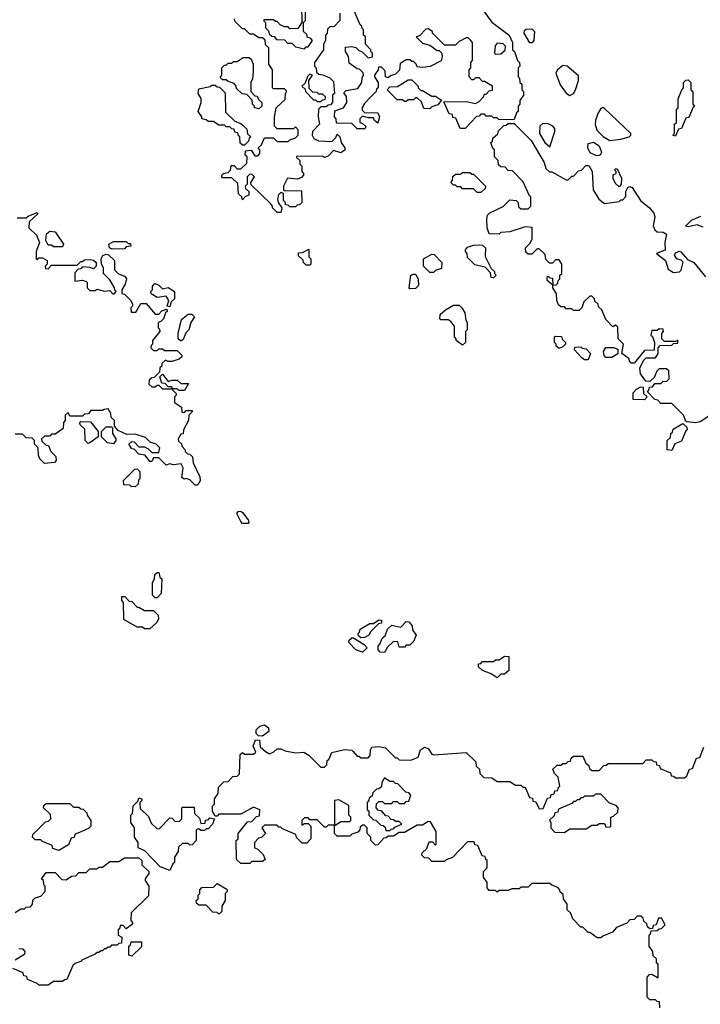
# Model space of a CAD drawing. Extents: x 2889633 to 3052318, y 540750 to 918690.
# Tile 331 of 656: x 2940709 to 2944452, y 758595 to 764010. Entities that reach past the tile are written whole.
import ezdxf

# ---------------------------------------------------------------- set-up
doc = ezdxf.new("R2010")
doc.units = 0

msp = doc.modelspace()

# ---------------------------------------------------------------- linework, layer by layer
at = {"layer": '0CON02XD'}
for points in [[(2942258.3, 764088.3), (2942260, 763995), (2942238.3, 763961.7), (2942195, 763960), (2942185, 763970), (2942165, 763970), (2942141.7, 763981.7), (2942125, 764000), (2942115, 764000), (2942105, 764010), (2942055, 764010), (2942050, 764005), (2942060, 763995), (2942060, 763965), (2942078.3, 763948.3), (2942081.7, 763931.7), (2942095, 763920), (2942108.3, 763918.3), (2942121.7, 763901.7), (2942165, 763900), (2942181.7, 763881.7), (2942205, 763880), (2942225, 763860), (2942275, 763850), (2942285, 763860), (2942295, 763860), (2942320, 763895), (2942308.3, 763908.3), (2942291.7, 763911.7), (2942288.3, 763928.3), (2942270, 763945), (2942270, 763995), (2942280, 764005), (2942280, 764075)], [(2943255, 764066.7), (2943306.1, 763996.1), (2943400, 763925), (2943420, 763885), (2943420, 763845), (2943430, 763835), (2943446.4, 763786.4), (2943457.5, 763775), (2943460, 763755), (2943450, 763745), (2943450, 763695), (2943458.3, 763688.3), (2943460, 763665), (2943470, 763655), (2943470, 763625), (2943480, 763615), (2943480, 763595), (2943460, 763565), (2943460, 763545), (2943450, 763535), (2943450, 763505), (2943441.7, 763498.3), (2943428.3, 763461.7), (2943345, 763460), (2943335, 763470), (2943315, 763470), (2943305, 763480), (2943275, 763480), (2943265, 763490), (2943245, 763490), (2943235, 763480), (2943221.7, 763478.3), (2943158.3, 763411.7), (2943131.7, 763411.7), (2943108.3, 763468.3), (2943091.7, 763471.7), (2943088.3, 763488.3), (2943071.7, 763491.7), (2943041.7, 763558.3), (2943165, 763560), (2943215, 763550), (2943235, 763560), (2943260, 763585), (2943265, 763600), (2943275, 763600), (2943291.7, 763618.3), (2943308.3, 763621.7), (2943310, 763645), (2943265, 763670), (2943255, 763670), (2943235, 763690), (2943215, 763690), (2943205, 763680), (2943195, 763680), (2943180, 763695), (2943180, 763735), (2943190, 763745), (2943190, 763775), (2943200, 763785), (2943200, 763885), (2943188.3, 763898.3), (2943175, 763910), (2943165, 763910), (2943125, 763890), (2943105, 763870), (2943045, 763870), (2942980, 763935), (2942980, 763945), (2942955, 763960), (2942941.7, 763958.3), (2942908.3, 763921.7), (2942890, 763915), (2942925, 763880), (2942965, 763870), (2943005, 763840), (2943015, 763840), (2943030, 763825), (2943032.5, 763805), (2943026.4, 763783.6), (2942967, 763753), (2942925, 763747.5), (2942895, 763750), (2942890, 763765), (2942875, 763780), (2942865, 763780), (2942855, 763790), (2942835, 763790), (2942801.7, 763768.3), (2942798.3, 763731.7), (2942775, 763710), (2942748.3, 763701.7), (2942735, 763690), (2942720, 763695), (2942718.3, 763728.3), (2942698.3, 763748.3), (2942681.7, 763748.3), (2942680, 763735), (2942660, 763705), (2942660, 763695), (2942680, 763665), (2942680, 763635), (2942671.7, 763628.3), (2942670, 763615), (2942640, 763585), (2942605, 763550), (2942593, 763527), (2942592.5, 763512.5), (2942605, 763500), (2942678.3, 763498.3), (2942687.5, 763475), (2942678.3, 763441.7), (2942660, 763455), (2942655, 763470), (2942625, 763470), (2942595, 763480), (2942580, 763465), (2942580, 763445), (2942595, 763440), (2942610, 763425), (2942610, 763415), (2942605, 763410), (2942565, 763410), (2942535, 763440), (2942451.7, 763441.7), (2942450, 763465), (2942440, 763475), (2942441.7, 763508.3), (2942490, 763525), (2942507.5, 763555), (2942507, 763587), (2942491.7, 763608.3), (2942505, 763620), (2942568.3, 763631.7), (2942590, 763665), (2942591.7, 763691.7), (2942600, 763705), (2942598.3, 763718.3), (2942578.3, 763738.3), (2942565, 763740), (2942521.7, 763771.7), (2942517, 763807), (2942500, 763835), (2942501.7, 763858.3), (2942535, 763862.5), (2942557, 763857), (2942575, 763840), (2942590, 763835), (2942625, 763800), (2942650, 763805), (2942650, 763825), (2942640, 763835), (2942640, 763845), (2942610, 763875), (2942610, 763915), (2942600, 763925), (2942600, 763955), (2942591.7, 763961.7), (2942590, 763975), (2942581.7, 763981.7), (2942548.3, 764058.3)], [(2942145, 762950), (2942125, 762950), (2942100, 762975), (2942100, 762985), (2942088.3, 762998.3), (2941981.7, 763101.7), (2941980, 763115), (2942000, 763145), (2941988.3, 763158.3), (2941975, 763160), (2941960, 763145), (2941960, 763105), (2941950, 763095), (2941951.7, 763081.7), (2941970, 763065), (2941970, 763045), (2941951.7, 763038.3), (2941935, 763020), (2941930, 763035), (2941913, 763053), (2941908.3, 763108.3), (2941875, 763140), (2941825, 763140), (2941820, 763145), (2941820, 763155), (2941830, 763165), (2941855, 763170), (2941868.3, 763181.7), (2941871.7, 763208.3), (2941888.3, 763208.3), (2941905, 763190), (2941925, 763190), (2941958.3, 763221.7), (2941960, 763255), (2941950, 763265), (2941951.7, 763288.3), (2941981.7, 763291.7), (2942001.7, 763261.7), (2942018.3, 763261.7), (2942030, 763275), (2942030, 763295), (2942020, 763305), (2942038.3, 763321.7), (2942055, 763360), (2942105, 763360), (2942125, 763340), (2942185, 763340), (2942195, 763350), (2942225, 763360), (2942240, 763375), (2942240, 763405), (2942225, 763420), (2942215, 763410), (2942125, 763410), (2942110, 763425), (2942110, 763475), (2942120, 763525), (2942168.3, 763571.7), (2942170, 763605), (2942177.5, 763617.5), (2942165, 763630), (2942105, 763630), (2942100, 763635), (2942100, 763735), (2942080, 763765), (2942080, 763855), (2942061.7, 763871.7), (2942058.3, 763898.3), (2942045, 763910), (2942025, 763910), (2941995, 763930), (2941975, 763930), (2941945, 763960), (2941935, 763960), (2941911.7, 763981.7), (2941891.7, 764001.7), (2941890, 764015)], [(2942470, 764045), (2942470, 764005), (2942438.3, 763971.7), (2942415, 763970), (2942401.7, 763958.3), (2942400, 763935), (2942390, 763925), (2942390, 763895), (2942380, 763875), (2942380, 763845), (2942330, 763775), (2942330, 763755), (2942340, 763745), (2942341.7, 763721.7), (2942355, 763710), (2942377, 763707), (2942415, 763690), (2942435, 763670), (2942440, 763605), (2942430, 763595), (2942430, 763555), (2942418.3, 763541.7), (2942405, 763540), (2942395, 763530), (2942365, 763530), (2942351.7, 763518.3), (2942350, 763475), (2942357.5, 763435), (2942320, 763395), (2942317.5, 763375), (2942327, 763357), (2942353, 763343), (2942425, 763340), (2942448.3, 763361.7), (2942455, 763380), (2942470, 763365), (2942477.5, 763335), (2942497.5, 763305), (2942497, 763293), (2942475, 763277.5), (2942435, 763290), (2942405, 763260), (2942385, 763252.5), (2942375, 763260), (2942231.7, 763258.3), (2942231.7, 763251.7), (2942250, 763235), (2942250, 763215), (2942260, 763205), (2942260, 763175), (2942270, 763165), (2942270, 763155), (2942258.3, 763141.7), (2942235, 763132.5), (2942181.7, 763138.3), (2942160, 763095), (2942160, 763075), (2942165, 763070), (2942258.3, 763068.3), (2942260, 763005), (2942248.3, 762991.7), (2942235, 762990), (2942225, 762980), (2942195, 762980), (2942185, 762990), (2942171.7, 762991.7), (2942170, 763005), (2942160, 763015), (2942160, 763055), (2942145, 763060), (2942133, 763047), (2942127.5, 763025), (2942130, 763005), (2942150, 762975), (2942145, 762950)], [(2943525, 763882.5), (2943515, 763882.5), (2943482.5, 763935), (2943485, 763950), (2943495, 763957.5), (2943525, 763960), (2943540, 763945), (2943536.7, 763895), (2943525, 763882.5)], [(2943325, 763820), (2943355, 763822.5), (2943378.3, 763841.7), (2943380, 763865), (2943367, 763877), (2943335, 763880), (2943323, 763867), (2943320, 763825), (2943325, 763820)], [(2942025, 763520), (2942000, 763525), (2942000, 763535), (2941990, 763545), (2941988.3, 763568.3), (2941958.3, 763598.3), (2941931.7, 763601.7), (2941901.7, 763631.7), (2941900, 763645), (2941888.3, 763658.3), (2941855, 763670), (2941845, 763680), (2941825, 763680), (2941811.7, 763691.7), (2941820, 763705), (2941820, 763745), (2941835, 763760), (2941845, 763760), (2941855, 763770), (2941875, 763770), (2941885, 763780), (2941905, 763780), (2941938.3, 763801.7), (2941971.7, 763801.7), (2941983, 763793), (2941992.5, 763765), (2941992.5, 763725), (2941990, 763685), (2941980, 763665), (2941980, 763615), (2942001.7, 763591.7), (2942015, 763590), (2942021.7, 763571.7), (2942040, 763555), (2942040, 763535), (2942025, 763520)], [(2943735, 763593.8), (2943755, 763603.3), (2943765.9, 763624.1), (2943782.5, 763675), (2943781.7, 763701.7), (2943720, 763755), (2943695, 763757.5), (2943665, 763732.5), (2943656.7, 763715), (2943681.4, 763651.4), (2943715, 763606.7), (2943735, 763593.8)], [(2942365, 763560), (2942375, 763570), (2942388.3, 763571.7), (2942390, 763585), (2942375, 763600), (2942355, 763600), (2942345, 763610), (2942321.7, 763611.7), (2942301.7, 763631.7), (2942300, 763675), (2942320, 763705), (2942305, 763710), (2942291.7, 763698.3), (2942278.3, 763661.7), (2942260, 763645), (2942278.3, 763628.3), (2942280, 763615), (2942325, 763570), (2942335, 763570), (2942345, 763560), (2942365, 763560)], [(2942965, 763520), (2942931.7, 763521.7), (2942918.3, 763558.3), (2942895, 763580), (2942885, 763580), (2942875, 763570), (2942845, 763570), (2942835, 763560), (2942825, 763560), (2942815, 763570), (2942785, 763570), (2942730, 763625), (2942745, 763640), (2942787, 763643), (2942845, 763680), (2942865, 763680), (2942900, 763645), (2942900, 763635), (2942915, 763620), (2942925, 763620), (2942975, 763590), (2942995, 763590), (2943028.3, 763568.3), (2943008.3, 763541.7), (2942975, 763530), (2942965, 763520)], [(2944315, 763370), (2944300, 763375), (2944310, 763385), (2944310, 763435), (2944320, 763445), (2944320, 763515), (2944330, 763525), (2944330, 763575), (2944350, 763625), (2944360, 763635), (2944360, 763665), (2944371.7, 763678.3), (2944385, 763680), (2944400, 763665), (2944400, 763625), (2944410, 763615), (2944410, 763545), (2944420, 763535), (2944411.7, 763528.3), (2944388.3, 763471.7), (2944371.7, 763468.3), (2944348.3, 763411.7), (2944331.7, 763408.3), (2944315, 763370)], [(2941945, 763320), (2941935, 763320), (2941921.7, 763331.7), (2941920, 763365), (2941911.7, 763371.7), (2941908.3, 763388.3), (2941891.7, 763391.7), (2941888.3, 763408.3), (2941875, 763410), (2941865, 763420), (2941845, 763420), (2941835, 763430), (2941805, 763430), (2941775, 763450), (2941745, 763450), (2941735, 763460), (2941710, 763465), (2941710, 763475), (2941690, 763505), (2941707.5, 763555), (2941707, 763577), (2941690, 763605), (2941695, 763630), (2941757, 763643), (2941765, 763650), (2941785, 763650), (2941795, 763640), (2941808.3, 763638.3), (2941838.3, 763608.3), (2941841.7, 763501.7), (2941891.7, 763451.7), (2941925, 763440), (2941938.3, 763428.3), (2941958.3, 763408.3), (2941961.7, 763381.7), (2941980, 763365), (2941971.7, 763358.3), (2941968.3, 763341.7), (2941945, 763320)], [(2943955, 763346), (2944015, 763353.3), (2944060, 763365), (2944070, 763375), (2944070, 763385), (2943925, 763522.5), (2943915, 763527.5), (2943905, 763522.5), (2943888.8, 763495), (2943875.8, 763455), (2943874.2, 763434.2), (2943882.4, 763402.4), (2943917.6, 763367.6), (2943955, 763346)], [(2944515, 761840), (2944451.7, 761798.3), (2944425, 761792.5), (2944378.3, 761798.3), (2944371.7, 761801.7), (2944360, 761835), (2944295, 761900), (2944235, 761900), (2944218.3, 761918.3), (2944201.7, 761921.7), (2944160, 761965), (2944168.3, 761971.7), (2944171.7, 761988.3), (2944188.3, 761991.7), (2944201.7, 762008.3), (2944235, 762010), (2944245, 762020), (2944268.3, 762021.7), (2944280, 762035), (2944278.3, 762078.3), (2944265, 762090), (2944225, 762090), (2944213, 762077), (2944198.3, 762041.7), (2944180, 762025), (2944175, 762020), (2944151.7, 762021.7), (2944123, 762063), (2944120, 762095), (2944141.7, 762138.3), (2944155, 762150), (2944205, 762150), (2944220, 762175), (2944220, 762205), (2944231.7, 762218.3), (2944295, 762220), (2944305, 762230), (2944328.3, 762231.7), (2944328.3, 762248.3), (2944315, 762240), (2944255, 762240), (2944240, 762255), (2944240, 762285), (2944250, 762295), (2944248.3, 762308.3), (2944225, 762310), (2944215, 762300), (2944185, 762300), (2944180, 762275), (2944188.3, 762268.3), (2944200, 762235), (2944198.3, 762191.7), (2944145, 762190), (2944088.3, 762121.7), (2944071.7, 762121.7), (2944061.7, 762131.7), (2944060, 762145), (2944020, 762175), (2944030, 762225), (2944000, 762255), (2943998.3, 762318.3), (2943985, 762330), (2943971.7, 762321.7), (2943931.7, 762361.7), (2943910, 762415), (2943891.7, 762431.7), (2943890, 762445), (2943871.7, 762461.7), (2943870, 762475), (2943855, 762490), (2943845, 762490), (2943811.7, 762458.3), (2943800, 762425), (2943785, 762410), (2943755, 762410), (2943745, 762420), (2943715, 762420), (2943705, 762430), (2943685, 762430), (2943671.7, 762441.7), (2943662.5, 762465), (2943661.7, 762501.7), (2943640, 762535), (2943640, 762550), (2943610, 762575), (2943610, 762595), (2943615, 762600), (2943625, 762590), (2943638.3, 762588.3), (2943640, 762550), (2943658.3, 762551.7), (2943668.3, 762561.7), (2943670, 762575), (2943680, 762585), (2943680, 762605), (2943690, 762615), (2943690, 762665), (2943675, 762690), (2943655, 762690), (2943638.3, 762671.7), (2943621.7, 762671.7), (2943601.7, 762691.7), (2943598.3, 762718.3), (2943565, 762750), (2943555, 762750), (2943525, 762720), (2943505, 762720), (2943491.7, 762731.7), (2943490, 762755), (2943515, 762780), (2943527, 762803), (2943526.4, 762866.4), (2943488.3, 762871.7), (2943405, 762842.5), (2943355, 762840), (2943345, 762830), (2943291.7, 762831.7), (2943280, 762865), (2943277.5, 762915), (2943282.5, 762935), (2943295, 762947.5), (2943367, 762983), (2943405, 763020), (2943440, 763015), (2943450, 763005), (2943451.7, 762981.7), (2943465, 762970), (2943505, 762970), (2943520, 762985), (2943520, 763035), (2943511.7, 763041.7), (2943478.3, 763118.3), (2943418.3, 763178.3), (2943395, 763180), (2943378.3, 763198.3), (2943355, 763200), (2943341.7, 763211.7), (2943340, 763235), (2943320, 763255), (2943320, 763295), (2943311.7, 763301.7), (2943300, 763335), (2943308.3, 763341.7), (2943311.7, 763358.3), (2943338.3, 763381.7), (2943341.7, 763398.3), (2943371.7, 763428.3), (2943385, 763430), (2943395, 763440), (2943428.3, 763438.3), (2943522.5, 763345), (2943592.5, 763225), (2943602.5, 763192.5), (2943622.5, 763172.5), (2943635, 763172.5), (2943715, 763130), (2943725, 763130), (2943745, 763150), (2943755, 763150), (2943781.7, 763178.3), (2943798.3, 763181.7), (2943821.7, 763208.3), (2943838.3, 763208.3), (2943857.5, 763175), (2943862.5, 763075), (2943893.6, 763023.6), (2943925, 763000), (2944005, 763010), (2944015, 763020), (2944025, 763020), (2944041.7, 763038.3), (2944042.5, 763065), (2944053.6, 763086.4), (2944065, 763092), (2944077.9, 763087.9), (2944122.5, 763015), (2944173.3, 762975), (2944195.7, 762945.7), (2944201.2, 762925), (2944193, 762877), (2944202.5, 762855), (2944215, 762842.5), (2944248.3, 762841.7), (2944265, 762830), (2944256.7, 762785), (2944258.3, 762741.7), (2944210, 762725), (2944260, 762685), (2944275, 762637.5), (2944305, 762620), (2944337, 762623), (2944347, 762633), (2944357, 762677), (2944347, 762687), (2944322.5, 762695), (2944310, 762715), (2944315, 762727.5), (2944335, 762736.7), (2944345, 762732.5), (2944381.2, 762691.2), (2944416.2, 762675), (2944449.2, 762635)], [(2943625, 763310), (2943652.5, 763395), (2943651.7, 763411.7), (2943640, 763425), (2943615, 763437.5), (2943585, 763440), (2943570, 763425), (2943567.5, 763385), (2943597.5, 763335), (2943625, 763310)], [(2943880.7, 763260.7), (2943847, 763277), (2943832.5, 763305), (2943835, 763330), (2943865, 763336.7), (2943895.6, 763315.6), (2943908.8, 763281.2), (2943903.3, 763266.7), (2943895, 763262.5), (2943880.7, 763260.7)], [(2943245, 763060), (2943225, 763060), (2943205, 763080), (2943145, 763080), (2943135, 763090), (2943115, 763090), (2943105, 763100), (2943095, 763100), (2943080, 763115), (2943090, 763125), (2943091.7, 763148.3), (2943105, 763160), (2943135, 763160), (2943145, 763170), (2943185, 763170), (2943195, 763160), (2943205, 763160), (2943270, 763095), (2943268.3, 763081.7), (2943245, 763060)], [(2944005, 763090), (2943987, 763107), (2943973.3, 763135), (2943973, 763157), (2943990, 763165), (2943990, 763175), (2943980, 763185), (2943985, 763190), (2943995, 763190), (2944019.3, 763139.3), (2944017, 763103), (2944005, 763090)], [(2940695, 762920), (2940745, 762920), (2940755, 762930), (2940805, 762950), (2940808.3, 762941.7), (2940761.7, 762898.3), (2940760, 762865), (2940802.5, 762825), (2940817.5, 762785), (2940800, 762735), (2940800, 762695), (2940805, 762690), (2940815, 762700), (2940835, 762700), (2940860, 762685), (2940860, 762665), (2940850, 762655), (2940851.7, 762641.7), (2940865, 762640), (2940885, 762660), (2941025, 762660), (2941045, 762680), (2941055, 762680), (2941065, 762690), (2941098.3, 762691.7), (2941115, 762687.5), (2941130, 762675), (2941130, 762655), (2941115, 762640), (2941095, 762647.5), (2941055, 762650), (2941045, 762640), (2941031.7, 762638.3), (2941013, 762617), (2941011.7, 762571.7), (2941055, 762577.5), (2941075, 762570), (2941080, 762565), (2941080, 762535), (2941095, 762520), (2941125, 762520), (2941135, 762527.5), (2941175, 762517.5), (2941205, 762520), (2941221.7, 762501.7), (2941228.3, 762501.7), (2941240, 762515), (2941231.7, 762521.7), (2941230, 762535), (2941205, 762580), (2941170, 762615), (2941170, 762645), (2941160, 762665), (2941157.5, 762695), (2941167, 762713), (2941185, 762720), (2941197, 762717), (2941230, 762685), (2941230, 762635), (2941251.7, 762611.7), (2941285, 762600), (2941297, 762587), (2941290, 762555), (2941270, 762525), (2941270, 762505), (2941285, 762500), (2941320, 762465), (2941330, 762445), (2941330, 762435), (2941320, 762425), (2941321.7, 762401.7), (2941348.3, 762401.7), (2941375, 762450), (2941405, 762450), (2941455, 762390), (2941475, 762390), (2941491.7, 762408.3), (2941518.3, 762418.3), (2941520, 762405), (2941511.7, 762398.3), (2941500, 762365), (2941485, 762350), (2941470, 762345), (2941470, 762315), (2941478.3, 762308.3), (2941480, 762295), (2941440, 762245), (2941440, 762225), (2941431.7, 762218.3), (2941430, 762205), (2941445, 762190), (2941465, 762190), (2941475, 762200), (2941495, 762200), (2941505, 762190), (2941575, 762190), (2941600, 762165), (2941600, 762155), (2941587, 762143), (2941545, 762130), (2941525, 762130), (2941511.7, 762138.3), (2941491.7, 762118.3), (2941490, 762105), (2941480, 762095), (2941478.3, 762071.7), (2941448.3, 762041.7), (2941435, 762040), (2941421.7, 762028.3), (2941420, 762005), (2941435, 761990), (2941455, 761990), (2941465, 762000), (2941475, 762000), (2941495, 761980), (2941550, 761980), (2941545, 761990), (2941525, 761990), (2941508.3, 762008.3), (2941491.7, 762011.7), (2941480, 762045), (2941495, 762060), (2941525, 762020), (2941545, 762027.5), (2941575, 762027.5), (2941595, 762010), (2941638.3, 762008.3), (2941615, 761970), (2941585, 761970), (2941575, 761980), (2941550, 761980), (2941550, 761975), (2941570, 761955), (2941570, 761945), (2941560, 761935), (2941560, 761905), (2941598.3, 761878.3), (2941601.7, 761851.7), (2941615, 761850), (2941625, 761860), (2941655, 761860), (2941660, 761855), (2941640, 761835), (2941637.5, 761805), (2941610, 761755), (2941608.3, 761731.7), (2941595, 761730), (2941580, 761705), (2941581.7, 761691.7), (2941598.3, 761678.3), (2941600, 761665), (2941620, 761645), (2941620, 761635), (2941631.7, 761621.7), (2941645, 761620), (2941660, 761605), (2941663, 761573), (2941700, 761495), (2941702.5, 761475), (2941695, 761460), (2941685, 761450), (2941675, 761450), (2941645, 761480), (2941625, 761487.5), (2941613, 761483), (2941601.7, 761491.7), (2941607.5, 761545), (2941597, 761567), (2941555, 761562.5), (2941535, 761567.5), (2941515, 761560), (2941475, 761600), (2941445, 761600), (2941435, 761580), (2941425, 761580), (2941400, 761615), (2941365, 761620), (2941338.3, 761648.3), (2941325, 761650), (2941310, 761675), (2941325, 761690), (2941338.3, 761688.3), (2941365, 761660), (2941395, 761660), (2941415, 761650), (2941435, 761630), (2941475, 761630), (2941480, 761655), (2941460, 761675), (2941427, 761687), (2941401.7, 761711.7), (2941345, 761730), (2941298.3, 761728.3), (2941250, 761750), (2941230, 761775), (2941230, 761805), (2941211.7, 761821.7), (2941210, 761845), (2941195, 761870), (2941173, 761867), (2941165, 761860), (2941100, 761860), (2941088.3, 761841.7), (2941065, 761840), (2941055, 761830), (2940985, 761830), (2940975, 761850), (2940960, 761835), (2940960, 761805), (2940950, 761795), (2940948.3, 761761.7), (2940905, 761730), (2940885, 761730), (2940875, 761720), (2940845, 761720), (2940830, 761705), (2940831.7, 761691.7), (2940855, 761670), (2940868.3, 761668.3), (2940880, 761635), (2940908.3, 761608.3), (2940910, 761585), (2940900, 761575), (2940845, 761570), (2940820, 761595), (2940812.5, 761615), (2940810, 761655), (2940790, 761675), (2940790, 761695), (2940778.3, 761708.3), (2940745, 761710), (2940725, 761730), (2940685, 761730)], [(2944468.3, 762868.3), (2944435, 762882.5), (2944385, 762870), (2944370, 762875), (2944403, 762907), (2944455, 762930)], [(2940945, 762760), (2940895, 762760), (2940885, 762770), (2940865, 762770), (2940852.5, 762795), (2940857, 762833), (2940875, 762847.5), (2940905, 762842.5), (2940950, 762775), (2940945, 762760)], [(2941218.3, 762748.3), (2941202.5, 762755), (2941200, 762775), (2941225, 762790), (2941295, 762790), (2941305, 762780), (2941318.3, 762778.3), (2941320, 762765), (2941295, 762760), (2941285, 762750), (2941218.3, 762748.3)], [(2943315, 762590), (2943301.7, 762591.7), (2943298.3, 762618.3), (2943268.3, 762648.3), (2943211.7, 762661.7), (2943171.7, 762701.7), (2943170, 762725), (2943160, 762735), (2943160, 762745), (2943171.7, 762758.3), (2943205, 762770), (2943235, 762772.5), (2943255, 762770), (2943270, 762755), (2943268.3, 762708.3), (2943301.7, 762641.7), (2943320, 762625), (2943320, 762615), (2943330, 762605), (2943315, 762590)], [(2942305, 762660), (2942285, 762660), (2942270, 762675), (2942268.3, 762688.3), (2942241.7, 762711.7), (2942241.7, 762728.3), (2942265, 762730), (2942298.3, 762748.3), (2942300, 762705), (2942310, 762695), (2942310, 762665), (2942305, 762660)], [(2942985, 762620), (2942965, 762620), (2942930, 762655), (2942930, 762695), (2942975, 762720), (2942988.3, 762718.3), (2943030, 762675), (2943028.3, 762641.7), (2942995, 762630), (2942985, 762620)], [(2942855, 762530), (2942850, 762535), (2942860, 762605), (2942875, 762610), (2942885, 762610), (2942900, 762585), (2942901.7, 762548.3), (2942885, 762532.5), (2942855, 762530)], [(2944449.2, 762635), (2944480, 762595)], [(2941535, 762430), (2941520, 762435), (2941530, 762465), (2941515, 762490), (2941465, 762482.5), (2941431.7, 762501.7), (2941430, 762515), (2941440, 762525), (2941440, 762545), (2941451.7, 762558.3), (2941475, 762550), (2941495, 762530), (2941525, 762537.5), (2941560, 762515), (2941560, 762475), (2941541.7, 762458.3), (2941535, 762430)], [(2943145, 762220), (2943110, 762245), (2943110, 762255), (2943100, 762265), (2943100, 762325), (2943079.3, 762349.3), (2943065, 762360), (2943025, 762360), (2943020, 762365), (2943021.7, 762388.3), (2943050, 762415), (2943095, 762440), (2943125, 762440), (2943140, 762425), (2943157, 762397), (2943161.7, 762358.3), (2943170, 762345), (2943170, 762305), (2943160, 762295), (2943160, 762235), (2943145, 762220)], [(2941595, 762242.5), (2941580, 762255), (2941580, 762285), (2941598.3, 762361.7), (2941635, 762390), (2941655, 762390), (2941670, 762375), (2941650, 762345), (2941640, 762305), (2941623, 762287), (2941608.3, 762251.7), (2941595, 762242.5)], [(2943675, 762202.5), (2943660, 762215), (2943660, 762225), (2943650, 762235), (2943650, 762265), (2943655, 762270), (2943688.3, 762268.3), (2943693, 762253), (2943710, 762235), (2943710, 762225), (2943695, 762210), (2943675, 762202.5)], [(2943835, 762140), (2943815, 762140), (2943800.7, 762150.7), (2943760, 762195), (2943761.7, 762208.3), (2943795, 762210), (2943803, 762203), (2943825, 762200), (2943847.5, 762175), (2943835, 762140)], [(2943965, 762152.5), (2943933, 762153), (2943923, 762163), (2943920, 762185), (2943933, 762207), (2943975, 762207.5), (2943998.3, 762198.3), (2943998.3, 762171.7), (2943965, 762152.5)], [(2944145, 761920), (2944081.7, 761921.7), (2944081.7, 761958.3), (2944101.7, 761978.3), (2944125, 761990), (2944138.3, 761988.3), (2944140, 761955), (2944160, 761935), (2944145, 761920)], [(2941085, 761680), (2941070, 761695), (2941067.5, 761757.5), (2941041.7, 761781.7), (2941040, 761795), (2941045, 761800), (2941098.3, 761798.3), (2941140, 761745), (2941140, 761715), (2941095, 761682.5), (2941085, 761680)], [(2944295, 761640), (2944270, 761645), (2944270, 761695), (2944288.3, 761711.7), (2944290, 761735), (2944298.3, 761741.7), (2944301.7, 761758.3), (2944355, 761790), (2944378.3, 761768.3), (2944380, 761755), (2944371.7, 761748.3), (2944348.3, 761691.7), (2944311.7, 761678.3), (2944295, 761640)], [(2941225, 761677.5), (2941193, 761683), (2941160, 761715), (2941160, 761745), (2941185, 761770), (2941215, 761770), (2941220, 761765), (2941220, 761735), (2941237.5, 761705), (2941237.5, 761695), (2941225, 761677.5)], [(2941345, 761440), (2941323, 761443), (2941315, 761450), (2941281.7, 761451.7), (2941280, 761475), (2941341.7, 761538.3), (2941355, 761540), (2941370, 761525), (2941370, 761485), (2941363, 761477), (2941360, 761455), (2941345, 761440)], [(2941965, 761240), (2941935, 761240), (2941925, 761250), (2941902.5, 761295), (2941910, 761305), (2941925, 761307.5), (2941935, 761300), (2941965, 761260), (2941970, 761245), (2941965, 761240)], [(2941465, 760830), (2941455, 760830), (2941440, 760845), (2941440, 760915), (2941450, 760935), (2941451.7, 760958.3), (2941465, 760970), (2941475, 760970), (2941480, 760945), (2941490, 760935), (2941487.5, 760855), (2941465, 760830)], [(2941425, 760660), (2941395, 760660), (2941385, 760670), (2941355, 760670), (2941281.7, 760711.7), (2941280, 760805), (2941270, 760815), (2941271.7, 760838.3), (2941288.3, 760838.3), (2941311.7, 760811.7), (2941325, 760810), (2941355, 760780), (2941365, 760780), (2941395, 760760), (2941445, 760760), (2941470, 760735), (2941472.5, 760715), (2941462.5, 760695), (2941425, 760660)], [(2942585, 760610), (2942571.7, 760621.7), (2942570, 760635), (2942578.3, 760641.7), (2942581.7, 760658.3), (2942635, 760690), (2942655, 760690), (2942685, 760710), (2942698.3, 760708.3), (2942698.3, 760691.7), (2942681.7, 760688.3), (2942640, 760645), (2942630, 760625), (2942605, 760612.5), (2942585, 760610)], [(2942715, 760530), (2942691.7, 760531.7), (2942680, 760545), (2942680, 760565), (2942690, 760575), (2942701.7, 760608.3), (2942718.3, 760621.7), (2942731.7, 760658.3), (2942755, 760680), (2942805, 760670), (2942835, 760700), (2942848.3, 760698.3), (2942867, 760677), (2942870, 760655), (2942890, 760625), (2942875, 760590), (2942855, 760570), (2942835, 760570), (2942825, 760560), (2942795, 760560), (2942788.3, 760588.3), (2942765, 760590), (2942731.7, 760558.3), (2942715, 760530)], [(2942595, 760532.5), (2942557.5, 760545), (2942520, 760585), (2942521.7, 760598.3), (2942535, 760610), (2942545, 760610), (2942603, 760573), (2942620, 760555), (2942595, 760532.5)], [(2943335, 760390), (2943301.7, 760411.7), (2943255, 760430), (2943231.7, 760451.7), (2943231.7, 760468.3), (2943245, 760470), (2943255, 760480), (2943315, 760480), (2943325, 760490), (2943345, 760490), (2943375, 760510), (2943398.3, 760508.3), (2943398.3, 760431.7), (2943375, 760410), (2943355, 760410), (2943335, 760390)], [(2942045, 760070), (2942021.7, 760071.7), (2942010, 760085), (2942010, 760105), (2942030, 760125), (2942055, 760132.5), (2942077.5, 760115), (2942080, 760095), (2942045, 760070)], [(2942795, 759540), (2942765, 759520), (2942735, 759520), (2942725, 759510), (2942711.7, 759508.3), (2942678.3, 759471.7), (2942665, 759470), (2942640, 759495), (2942640, 759515), (2942620, 759535), (2942620, 759565), (2942605, 759580), (2942595, 759580), (2942581.7, 759568.3), (2942580, 759555), (2942568.3, 759541.7), (2942535, 759530), (2942525, 759520), (2942455, 759520), (2942440, 759535), (2942440, 759580), (2942405, 759580), (2942395, 759570), (2942385, 759570), (2942345, 759610), (2942305, 759610), (2942295, 759620), (2942275, 759620), (2942260, 759605), (2942260, 759580), (2942275, 759590), (2942295, 759590), (2942310, 759575), (2942310, 759505), (2942288.3, 759481.7), (2942261.7, 759481.7), (2942231.7, 759511.7), (2942228.3, 759528.3), (2942155, 759560), (2942145, 759570), (2942135, 759570), (2942125, 759580), (2942055, 759580), (2942040, 759565), (2942060, 759535), (2942038.3, 759511.7), (2942021.7, 759508.3), (2942000, 759485), (2942000, 759455), (2942018.3, 759448.3), (2942048.3, 759418.3), (2942058.3, 759391.7), (2942045, 759380), (2941985, 759380), (2941975, 759370), (2941925, 759370), (2941901.7, 759391.7), (2941900, 759495), (2941910, 759505), (2941910, 759535), (2941961.7, 759598.3), (2941985, 759600), (2942011.7, 759628.3), (2942028.3, 759631.7), (2942030, 759665), (2941995, 759680), (2941925, 759640), (2941805, 759640), (2941795, 759630), (2941785, 759630), (2941770, 759655), (2941770, 759685), (2941780, 759695), (2941780, 759725), (2941800, 759755), (2941801.7, 759788.3), (2941831.7, 759818.3), (2941855, 759820), (2941881.7, 759848.3), (2941905, 759850), (2941918.3, 759861.7), (2941921.7, 759968.3), (2941935, 759980), (2941945, 759970), (2941995, 759970), (2942008.3, 759981.7), (2941992.5, 760015), (2942005, 760050), (2942028.3, 760048.3), (2942031.7, 760011.7), (2942060, 759985), (2942083, 759973), (2942107, 759983), (2942125, 760000), (2942145, 760000), (2942168.3, 759988.3), (2942225, 759977.5), (2942271.7, 759981.7), (2942300, 759965), (2942365, 759900), (2942385, 759900), (2942398.3, 759911.7), (2942400, 759935), (2942408.3, 759941.7), (2942425, 759980), (2942495, 759996.7), (2942535, 759992.5), (2942542.5, 759985), (2942565, 759960), (2942575, 759960), (2942585, 759950), (2942625, 759950), (2942637, 759963), (2942637.5, 759995), (2942645, 760010), (2942683, 760013), (2942720, 760005), (2942775, 759950), (2942785, 759950), (2942795, 759940), (2942825, 759937.5), (2942865, 759940), (2942900, 759955), (2942912.5, 759995), (2942935, 760010), (2942955, 760002.5), (2942975, 759970), (2942987, 759967), (2943165, 759980), (2943218.3, 759928.3), (2943220, 759905), (2943238.3, 759888.3), (2943240, 759865), (2943261.7, 759841.7), (2943305, 759840), (2943335, 759820), (2943405, 759820), (2943435, 759800), (2943465, 759800), (2943475, 759790), (2943488.3, 759788.3), (2943511.7, 759731.7), (2943528.3, 759728.3), (2943531.7, 759711.7), (2943548.3, 759708.3), (2943565, 759670), (2943588.3, 759671.7), (2943611.7, 759728.3), (2943628.3, 759731.7), (2943631.7, 759748.3), (2943648.3, 759751.7), (2943651.7, 759768.3), (2943668.3, 759771.7), (2943670, 759785), (2943680, 759795), (2943670, 759845), (2943650, 759865), (2943641.7, 759888.3), (2943665, 759910), (2943685, 759910), (2943695, 759920), (2943715, 759920), (2943725, 759930), (2943738.3, 759931.7), (2943741.7, 759948.3), (2943755, 759960), (2943805, 759960), (2943821.7, 759921.7), (2943838.3, 759908.3), (2943841.7, 759891.7), (2943855, 759880), (2943895, 759880), (2943921.7, 759908.3), (2943935, 759910), (2943945, 759920), (2944135, 759920), (2944155, 759940), (2944185, 759940), (2944195, 759930), (2944208.3, 759928.3), (2944211.7, 759911.7), (2944228.3, 759908.3), (2944231.7, 759891.7), (2944288.3, 759868.3), (2944291.7, 759851.7), (2944305, 759850), (2944315, 759840), (2944365, 759840), (2944378.3, 759851.7), (2944391.7, 759888.3), (2944408.3, 759891.7), (2944431.7, 759948.3), (2944448.3, 759951.7), (2944471.7, 760008.3)], [(2942745, 759550), (2942751.7, 759558.3), (2942765, 759560), (2942771.7, 759568.3), (2942810, 759585), (2942795, 759600), (2942775, 759600), (2942765, 759610), (2942751.7, 759611.7), (2942735, 759630), (2942721.7, 759631.7), (2942698.3, 759658.3), (2942681.7, 759661.7), (2942670, 759675), (2942671.7, 759698.3), (2942685, 759710), (2942705, 759710), (2942715, 759700), (2942755, 759700), (2942765, 759710), (2942785, 759710), (2942795, 759700), (2942825, 759700), (2942835, 759710), (2942848.3, 759711.7), (2942860, 759745), (2942848.3, 759758.3), (2942831.7, 759761.7), (2942788.3, 759808.3), (2942775, 759810), (2942765, 759820), (2942745, 759820), (2942715, 759840), (2942700, 759815), (2942698.3, 759791.7), (2942685, 759780), (2942671.7, 759778.3), (2942651.7, 759758.3), (2942648.3, 759741.7), (2942631.7, 759728.3), (2942630, 759715), (2942620, 759705), (2942620, 759665), (2942628.3, 759658.3), (2942630, 759635), (2942641.7, 759621.7), (2942655, 759610), (2942668.3, 759608.3), (2942695, 759580), (2942708.3, 759578.3), (2942718.3, 759568.3), (2942721.7, 759551.7), (2942745, 759550)], [(2941535, 759330), (2941481.7, 759351.7), (2941398.3, 759438.3), (2941360, 759455), (2941360, 759485), (2941340, 759515), (2941340, 759565), (2941320, 759595), (2941320, 759635), (2941330, 759645), (2941333, 759687), (2941358.3, 759711.7), (2941365, 759730), (2941380, 759725), (2941380, 759715), (2941370, 759705), (2941371.7, 759671.7), (2941418.3, 759628.3), (2941431.7, 759591.7), (2941465, 759560), (2941478.3, 759561.7), (2941535, 759620), (2941548.3, 759618.3), (2941565, 759600), (2941588.3, 759601.7), (2941600, 759615), (2941600, 759675), (2941605, 759680), (2941668.3, 759678.3), (2941670, 759645), (2941698.3, 759618.3), (2941705, 759590), (2941728.3, 759591.7), (2941731.7, 759608.3), (2941745, 759610), (2941755, 759620), (2941780, 759615), (2941770, 759585), (2941745, 759560), (2941735, 759560), (2941725, 759550), (2941705, 759550), (2941695, 759560), (2941680, 759555), (2941680, 759495), (2941658.3, 759471.7), (2941645, 759470), (2941635, 759480), (2941605, 759480), (2941581.7, 759458.3), (2941580, 759435), (2941560, 759405), (2941560, 759375), (2941551.7, 759368.3), (2941535, 759330)], [(2943705, 759540), (2943735, 759560), (2943825, 759560), (2943855, 759580), (2943885, 759580), (2943895, 759590), (2943925, 759590), (2943931.7, 759571.7), (2943955, 759570), (2943960, 759575), (2943960, 759625), (2943975, 759630), (2943998.3, 759651.7), (2944000, 759675), (2943988.3, 759688.3), (2943951.7, 759701.7), (2943905, 759750), (2943875, 759750), (2943865, 759740), (2943815, 759740), (2943805, 759730), (2943795, 759730), (2943785, 759720), (2943775, 759720), (2943765, 759710), (2943755, 759710), (2943745, 759700), (2943671.7, 759668.3), (2943668.3, 759651.7), (2943651.7, 759648.3), (2943648.3, 759631.7), (2943621.7, 759608.3), (2943630, 759595), (2943630, 759565), (2943651.7, 759541.7), (2943705, 759540)], [(2940925, 759440), (2940891.7, 759451.7), (2940888.3, 759468.3), (2940835, 759490), (2940825, 759500), (2940795, 759500), (2940780, 759515), (2940781.7, 759528.3), (2940851.7, 759598.3), (2940868.3, 759601.7), (2940880, 759615), (2940878.3, 759638.3), (2940840, 759675), (2940841.7, 759688.3), (2940855, 759700), (2940985, 759700), (2941005, 759680), (2941035, 759680), (2941045, 759670), (2941058.3, 759668.3), (2941078.3, 759648.3), (2941080, 759635), (2941100, 759605), (2941100, 759575), (2941088.3, 759561.7), (2941011.7, 759528.3), (2941008.3, 759511.7), (2940991.7, 759508.3), (2940978.3, 759471.7), (2940925, 759440)], [(2942445, 759580), (2942475, 759600), (2942525, 759600), (2942530, 759605), (2942530, 759625), (2942520, 759635), (2942518.3, 759688.3), (2942465, 759720), (2942440, 759715), (2942440, 759580), (2942445, 759580)], [(2944230, 758575), (2944228.3, 758608.3), (2944215, 758610), (2944205, 758620), (2944175, 758620), (2944160, 758635), (2944160, 758745), (2944171.7, 758758.3), (2944185, 758760), (2944220, 758740), (2944220, 758815), (2944211.7, 758821.7), (2944210, 758845), (2944191.7, 758861.7), (2944190, 758885), (2944170, 758915), (2944170, 758975), (2944178.3, 758981.7), (2944181.7, 758998.3), (2944215, 759000), (2944225, 759010), (2944238.3, 759011.7), (2944258.3, 759031.7), (2944238.3, 759068.3), (2944221.7, 759068.3), (2944208.3, 759031.7), (2944191.7, 759028.3), (2944188.3, 759011.7), (2944175, 759010), (2944161.7, 759021.7), (2944158.3, 759038.3), (2944141.7, 759051.7), (2944138.3, 759068.3), (2944125, 759080), (2944105, 759080), (2944088.3, 759061.7), (2944065, 759060), (2944048.3, 759041.7), (2943991.7, 759018.3), (2943968.3, 758991.7), (2943915, 758970), (2943905, 758960), (2943885, 758960), (2943845, 758990), (2943835, 758990), (2943805, 759020), (2943795, 759020), (2943750, 759065), (2943738.3, 759098.3), (2943720, 759115), (2943720, 759145), (2943700, 759175), (2943698.3, 759198.3), (2943681.7, 759211.7), (2943680, 759225), (2943668.3, 759238.3), (2943635, 759250), (2943625, 759260), (2943525, 759260), (2943505, 759240), (2943465, 759240), (2943455, 759230), (2943415, 759230), (2943395, 759220), (2943345, 759220), (2943335, 759212.5), (2943325, 759220), (2943291.7, 759221.7), (2943280, 759235), (2943280, 759265), (2943260, 759295), (2943260, 759325), (2943280, 759345), (2943280, 759385), (2943271.7, 759391.7), (2943268.3, 759408.3), (2943251.7, 759411.7), (2943228.3, 759468.3), (2943211.7, 759471.7), (2943208.3, 759488.3), (2943171.7, 759488.3), (2943088.3, 759401.7), (2943055, 759390), (2943045, 759380), (2942975, 759380), (2942958.3, 759398.3), (2942935, 759400), (2942920, 759415), (2942921.7, 759428.3), (2942948.3, 759451.7), (2942961.7, 759488.3), (2942978.3, 759488.3), (2942995, 759470), (2943000, 759475), (2943000, 759545), (2942968.3, 759598.3), (2942955, 759600), (2942925, 759580), (2942895, 759580), (2942825, 759540), (2942795, 759540)], [(2940685, 759100), (2940715, 759120), (2940735, 759120), (2940745, 759130), (2940768.3, 759131.7), (2940780, 759145), (2940781.7, 759168.3), (2940795, 759180), (2940825, 759190), (2940850, 759215), (2940850, 759245), (2940841.7, 759251.7), (2940840, 759275), (2940830, 759285), (2940855, 759320), (2940905, 759320), (2940941.7, 759281.7), (2940965, 759280), (2940995, 759300), (2941018.3, 759301.7), (2941035, 759320), (2941075, 759320), (2941095, 759340), (2941135, 759340), (2941145, 759350), (2941165, 759350), (2941205, 759380), (2941255, 759380), (2941285, 759400), (2941365, 759400), (2941380, 759385), (2941381.7, 759361.7), (2941420, 759325), (2941420, 759315), (2941400, 759285), (2941400, 759275), (2941420, 759245), (2941418.3, 759191.7), (2941321.7, 759098.3), (2941320, 759055), (2941330, 759045), (2941330, 759035), (2941295, 759010), (2941278.3, 759028.3), (2941261.7, 759028.3), (2941260, 759015), (2941250, 759005), (2941250, 758975), (2941270, 758965), (2941268.3, 758931.7), (2941255, 758930), (2941245, 758920), (2941215, 758920), (2941205, 758910), (2941195, 758910), (2941185, 758900), (2941175, 758900), (2941165, 758890), (2941155, 758890), (2941145, 758880), (2941135, 758880), (2941125, 758870), (2941051.7, 758838.3), (2941048.3, 758831.7), (2941015, 758820), (2941001.7, 758808.3), (2940968.3, 758731.7), (2940955, 758730), (2940945, 758720), (2940895, 758720), (2940865, 758700), (2940815, 758700), (2940805, 758710), (2940751.7, 758731.7), (2940748.3, 758748.3), (2940731.7, 758751.7), (2940728.3, 758768.3), (2940671.7, 758791.7)], [(2941805, 759090), (2941795, 759100), (2941771.7, 759101.7), (2941735, 759140), (2941695, 759140), (2941681.7, 759151.7), (2941680, 759165), (2941690, 759175), (2941690, 759195), (2941700, 759205), (2941700, 759225), (2941711.7, 759238.3), (2941775, 759240), (2941795, 759260), (2941848.3, 759228.3), (2941850, 759215), (2941840, 759205), (2941840, 759165), (2941820, 759135), (2941820, 759105), (2941805, 759090)], [(2941325, 758860), (2941310, 758865), (2941310, 758915), (2941318.3, 758921.7), (2941321.7, 758938.3), (2941378.3, 758938.3), (2941378.3, 758911.7), (2941325, 758860)], [(2940685, 758840), (2940738.3, 758871.7), (2940740, 758885), (2940728.3, 758898.3), (2940705, 758900)]]:
    msp.add_lwpolyline(points, dxfattribs=at)

doc.saveas('drawing.dxf')
